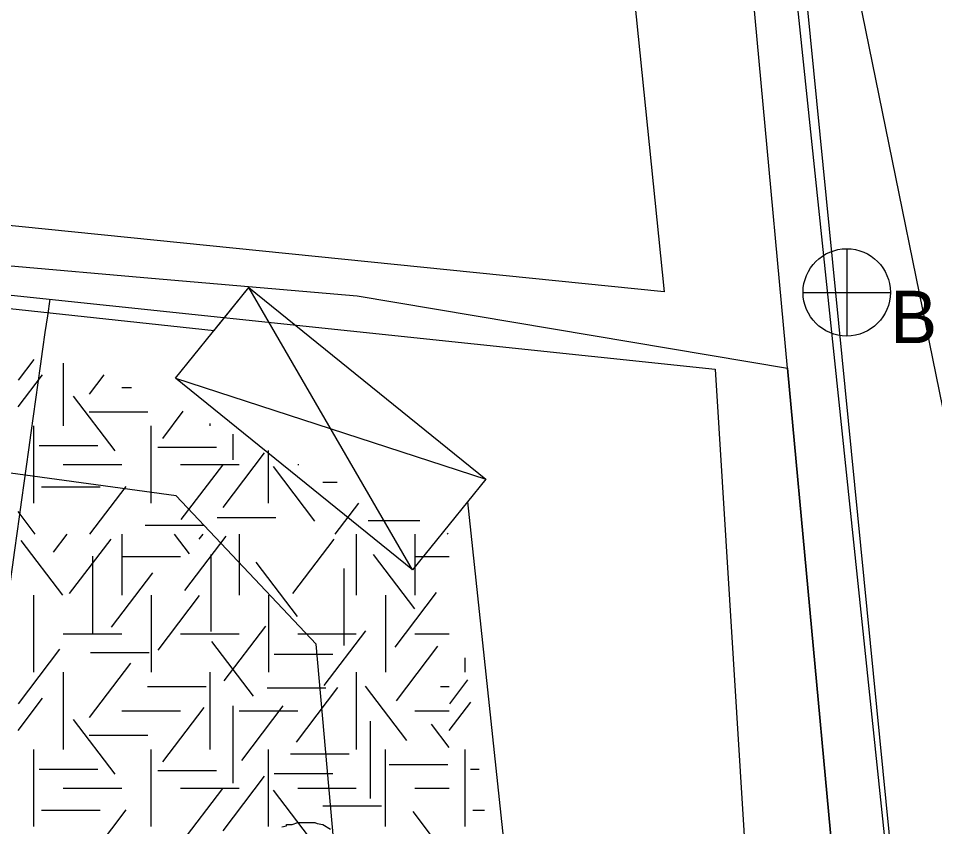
# Model space of a CAD drawing. Extents: x 419101 to 420177, y 4451541 to 4452254.
# Drawn here: x 419923.3 to 419944.29, y 4451685.54 to 4451704.06 of the extents above; entities that cross this region are included whole.
import ezdxf

# ---------------------------------------------------------------- set-up
doc = ezdxf.new("R2010")
doc.units = 0
for name, color, linetype in [('2_KADASTRO', 7, 'Continuous'), ('3_HALİHAZIR', 7, 'Continuous'), ('Level 10', 7, 'Continuous'), ('Level 27', 7, 'Continuous'), ('Level 28', 7, 'Continuous'), ('Level 3', 7, 'Continuous'), ('Level 41', 7, 'Continuous'), ('Level 57', 7, 'Continuous')]:
    doc.layers.add(name, color=color, linetype=linetype)

msp = doc.modelspace()

# ---------------------------------------------------------------- linework, layer by layer
at = {"layer": '2_KADASTRO'}
msp.add_lwpolyline([(419939.11, 4451715.66), (419940.33, 4451715.78), (419970.241, 4451718.912), (419972.479, 4451719.146), (419976.149, 4451677.693), (419974.589, 4451677.516), (419946.418, 4451674.327), (419944.916, 4451674.157), (419942.965, 4451673.938), (419940.922, 4451696.044)], close=True, dxfattribs=at)
msp.add_lwpolyline([(419863.066, 4451672.719), (419864.62, 4451681.733), (419866.738, 4451685.9), (419867.216, 4451690.135), (419870.222, 4451696.079), (419873.203, 4451698.524), (419876.631, 4451700.03), (419883.506, 4451701.13), (419887.228, 4451701.726), (419890.017, 4451701.465), (419917.1, 4451698.935), (419919.726, 4451698.689), (419926.347, 4451698.11), (419931.061, 4451697.704), (419940.922, 4451696.044), (419942.965, 4451673.938), (419948.421, 4451624.201), (419952.375, 4451582.519)], dxfattribs=at)
at = {"layer": '3_HALİHAZIR'}
for p, q in [((419940.229, 4451715.99), (419947.938, 4451678.088)), ((419942.278, 4451698.781), (419942.278, 4451696.781)), ((419941.278, 4451697.781), (419943.278, 4451697.781))]:
    msp.add_line(p, q, dxfattribs=at)
msp.add_lwpolyline([(419971.027, 4451718.859), (419975.358, 4451677.58), (419966.686, 4451676.576), (419961.298, 4451676.04), (419946.089, 4451674.642), (419944.335, 4451674.468), (419940.229, 4451715.99)], close=True, dxfattribs=at)
msp.add_lwpolyline([(419917.027, 4451698.361), (419939.265, 4451696.025), (419940.492, 4451676.244), (419938.642, 4451676.165), (419939.618, 4451652.484)], dxfattribs=at)
msp.add_circle((419942.278, 4451697.781), 1, dxfattribs=at)
msp.add_spline([(419903.245, 4451652.867), (419908.888, 4451656.212), (419913.846, 4451662.961), (419919.769, 4451672.327), (419922.386, 4451685.274), (419924.026, 4451697.625)], degree=3, dxfattribs=at)
at = {"layer": 'Level 10'}
for points in [[(419958.201, 4451879.006), (419966.53, 4451769.671), (419931.06, 4451766.859), (419938.096, 4451697.79), (419879.097, 4451703.767), (419870.357, 4451698.446), (419851.433, 4451826.814), (419850.731, 4451885.176)], [(420016.291, 4451685.44), (419931.368, 4451675.776), (419930.121, 4451689.721), (419926.913, 4451693.118), (419881.377, 4451699.349), (419876.03, 4451694.343), (419866.239, 4451664.345), (419831.309, 4451681.508), (419840.932, 4451704.034), (419847.883, 4451700.101), (419850.556, 4451705.822), (419843.784, 4451709.398), (419847.208, 4451715.607), (419822.258, 4451726.513), (419833.485, 4451749.755)]]:
    msp.add_lwpolyline(points, dxfattribs=at)
at = {"layer": 'Level 27'}
for points in [[(419960.047, 4451542.684), (419956.449, 4451577.197), (419951.517, 4451624.493), (419951.144, 4451624.453), (419945.798, 4451674.365), (419944.313, 4451674.209), (419939.948, 4451715.82), (419938.274, 4451715.668), (419933.867, 4451764.082), (419965.221, 4451766.936)], [(419933.586, 4451692.981), (419939.556, 4451636.929), (419942.383, 4451569.926), (419944.571, 4451544.206), (419950.368, 4451544.849), (419950.588, 4451542.784)]]:
    msp.add_lwpolyline(points, dxfattribs=at)
at = {"layer": 'Level 28'}
msp.add_line((419878.674, 4451702.189), (419927.783, 4451696.91), dxfattribs=at)
msp.add_lwpolyline([(419927.783, 4451696.91), (419928.579, 4451697.894), (419934.009, 4451693.504), (419933.586, 4451692.981)], dxfattribs=at)
at = {"layer": 'Level 3'}
msp.add_lwpolyline([(419929.338, 4451685.538), (419929.441, 4451685.564), (419929.441, 4451685.59), (419929.467, 4451685.59), (419929.493, 4451685.59), (419929.571, 4451685.59), (419929.701, 4451685.642), (419929.805, 4451685.642), (419929.882, 4451685.642), (419929.934, 4451685.642), (419930.012, 4451685.642), (419930.064, 4451685.642), (419930.09, 4451685.642), (419930.142, 4451685.616), (419930.272, 4451685.59), (419930.453, 4451685.486)], dxfattribs=at)
at = {"layer": 'Level 41'}
for p, q in [((419923.303, 4451695.768), (419923.662, 4451696.241)), ((419924.326, 4451696.16), (419924.326, 4451694.722)), ((419923.293, 4451695.159), (419923.852, 4451695.895)), ((419924.928, 4451695.451), (419925.265, 4451695.895)), ((419925.669, 4451695.605), (419925.892, 4451695.605)), ((419925.513, 4451694.154), (419924.564, 4451695.404)), ((419924.923, 4451695.045), (419926.266, 4451695.045)), ((419926.605, 4451694.435), (419927.078, 4451695.058)), ((419923.655, 4451692.954), (419923.655, 4451694.722)), ((419926.341, 4451692.954), (419926.341, 4451694.722)), ((419927.684, 4451694.778), (419927.684, 4451694.722)), ((419928.216, 4451694.533), (419928.216, 4451693.949)), ((419923.778, 4451694.273), (419925.121, 4451694.273)), ((419926.495, 4451694.239), (419927.838, 4451694.239)), ((419927.991, 4451692.857), (419928.94, 4451694.107)), ((419929.027, 4451692.954), (419929.027, 4451694.158)), ((419924.326, 4451693.838), (419925.669, 4451693.838)), ((419927.012, 4451693.838), (419928.355, 4451693.838)), ((419929.698, 4451693.838), (419929.721, 4451693.838)), ((419927.031, 4451692.578), (419927.98, 4451693.827)), ((419930.094, 4451692.543), (419929.144, 4451693.792)), ((419930.277, 4451693.431), (419930.602, 4451693.431)), ((419923.832, 4451693.327), (419925.174, 4451693.327)), ((419924.94, 4451692.245), (419925.769, 4451693.336)), ((419930.56, 4451692.245), (419931.097, 4451692.951)), ((419923.687, 4451692.245), (419923.293, 4451692.763)), ((419927.854, 4451692.626), (419929.197, 4451692.626)), ((419926.202, 4451692.451), (419927.545, 4451692.451)), ((419931.316, 4451692.557), (419932.496, 4451692.557)), ((419924.103, 4451691.828), (419924.42, 4451692.245)), ((419925.669, 4451692.245), (419925.669, 4451690.847)), ((419927.218, 4451691.793), (419926.874, 4451692.245)), ((419927.111, 4451690.951), (419928.061, 4451692.201)), ((419927.444, 4451692.125), (419927.535, 4451692.245)), ((419928.355, 4451692.245), (419928.355, 4451690.847)), ((419931.041, 4451692.245), (419931.041, 4451690.847)), ((419932.384, 4451692.245), (419932.384, 4451690.847)), ((419932.384, 4451692.245), (419932.384, 4451690.847)), ((419933.143, 4451692.245), (419933.127, 4451692.266)), ((419924.314, 4451690.847), (419923.365, 4451692.097)), ((419924.474, 4451690.882), (419925.423, 4451692.132)), ((419929.588, 4451690.882), (419930.537, 4451692.132)), ((419924.994, 4451691.743), (419924.994, 4451689.976)), ((419927.711, 4451691.778), (419927.711, 4451690.011)), ((419932.385, 4451690.531), (419931.436, 4451691.78)), ((419925.669, 4451691.731), (419927.012, 4451691.731)), ((419929.695, 4451690.356), (419928.746, 4451691.605)), ((419932.384, 4451691.731), (419933.172, 4451691.731)), ((419925.434, 4451690.11), (419926.383, 4451691.36)), ((419930.759, 4451691.457), (419930.759, 4451689.69)), ((419931.933, 4451689.654), (419932.882, 4451690.904)), ((419923.655, 4451689.08), (419923.655, 4451690.847)), ((419926.341, 4451690.847), (419926.341, 4451689.08)), ((419926.5, 4451689.585), (419927.449, 4451690.835)), ((419929.027, 4451690.847), (419929.027, 4451689.08)), ((419931.713, 4451690.847), (419931.713, 4451689.08)), ((419931.713, 4451690.847), (419931.713, 4451689.08)), ((419928.017, 4451688.884), (419928.968, 4451690.133)), ((419924.326, 4451689.963), (419925.669, 4451689.963)), ((419927.012, 4451689.963), (419928.355, 4451689.963)), ((419929.698, 4451689.963), (419931.041, 4451689.963)), ((419930.308, 4451688.779), (419931.257, 4451690.029)), ((419932.384, 4451689.963), (419933.172, 4451689.963)), ((419928.683, 4451688.534), (419927.733, 4451689.783)), ((419931.959, 4451688.428), (419932.909, 4451689.677)), ((419923.303, 4451688.359), (419924.252, 4451689.608)), ((419924.95, 4451689.529), (419926.293, 4451689.529)), ((419929.158, 4451689.493), (419930.501, 4451689.493)), ((419924.928, 4451688.042), (419925.877, 4451689.292)), ((419933.534, 4451689.08), (419933.534, 4451689.409)), ((419924.326, 4451689.08), (419924.326, 4451687.313)), ((419927.684, 4451689.08), (419927.684, 4451687.313)), ((419931.041, 4451689.08), (419931.041, 4451687.313)), ((419933.182, 4451688.359), (419933.598, 4451688.907)), ((419926.256, 4451688.756), (419927.599, 4451688.756)), ((419928.998, 4451688.723), (419930.341, 4451688.723)), ((419929.668, 4451687.482), (419930.618, 4451688.732)), ((419932.198, 4451687.516), (419931.249, 4451688.765)), ((419932.968, 4451688.756), (419933.172, 4451688.756)), ((419923.293, 4451687.75), (419923.852, 4451688.486)), ((419933.172, 4451687.75), (419933.663, 4451688.397)), ((419925.669, 4451688.196), (419927.012, 4451688.196)), ((419926.605, 4451687.026), (419927.555, 4451688.276)), ((419928.216, 4451688.308), (419928.216, 4451686.54)), ((419928.355, 4451688.196), (419929.698, 4451688.196)), ((419928.416, 4451687.062), (419929.365, 4451688.311)), ((419932.384, 4451688.196), (419933.172, 4451688.196)), ((419925.513, 4451686.745), (419924.564, 4451687.995)), ((419931.359, 4451687.958), (419931.359, 4451686.19)), ((419933.172, 4451687.356), (419932.766, 4451687.89)), ((419924.923, 4451687.636), (419926.266, 4451687.636)), ((419923.655, 4451685.545), (419923.655, 4451687.313)), ((419926.341, 4451685.545), (419926.341, 4451687.313)), ((419929.027, 4451685.545), (419929.027, 4451687.313)), ((419929.532, 4451687.215), (419930.875, 4451687.215)), ((419931.713, 4451685.545), (419931.713, 4451687.313)), ((419933.534, 4451685.545), (419933.534, 4451687.313)), ((419931.795, 4451686.97), (419933.138, 4451686.97)), ((419923.778, 4451686.864), (419925.121, 4451686.864)), ((419926.495, 4451686.83), (419927.838, 4451686.83)), ((419927.991, 4451685.448), (419928.94, 4451686.698)), ((419929.158, 4451686.759), (419930.501, 4451686.759)), ((419933.657, 4451686.864), (419933.859, 4451686.864)), ((419924.326, 4451686.429), (419925.669, 4451686.429)), ((419927.012, 4451686.429), (419928.355, 4451686.429)), ((419927.031, 4451685.169), (419927.98, 4451686.418)), ((419930.094, 4451685.134), (419929.144, 4451686.383)), ((419929.698, 4451686.429), (419931.041, 4451686.429)), ((419932.384, 4451686.429), (419933.172, 4451686.429)), ((419923.832, 4451685.918), (419925.174, 4451685.918)), ((419924.94, 4451684.836), (419925.769, 4451685.927)), ((419930.277, 4451686.022), (419931.62, 4451686.022)), ((419933.143, 4451684.836), (419932.341, 4451685.892)), ((419933.711, 4451685.918), (419933.98, 4451685.918))]:
    msp.add_line(p, q, dxfattribs=at)
at = {"layer": 'Level 57'}
for p, q in [((419932.329, 4451691.425), (419928.579, 4451697.894)), ((419926.898, 4451695.815), (419934.009, 4451693.504))]:
    msp.add_line(p, q, dxfattribs=at)
msp.add_lwpolyline([(419932.329, 4451691.425), (419926.898, 4451695.815), (419928.579, 4451697.894), (419934.009, 4451693.504)], close=True, dxfattribs=at)

# ---------------------------------------------------------------- texts
at = {"layer": '3_HALİHAZIR'}
msp.add_text('B', height=1.2, dxfattribs=at).set_placement((419943.278, 4451696.619))

doc.saveas('drawing.dxf')
